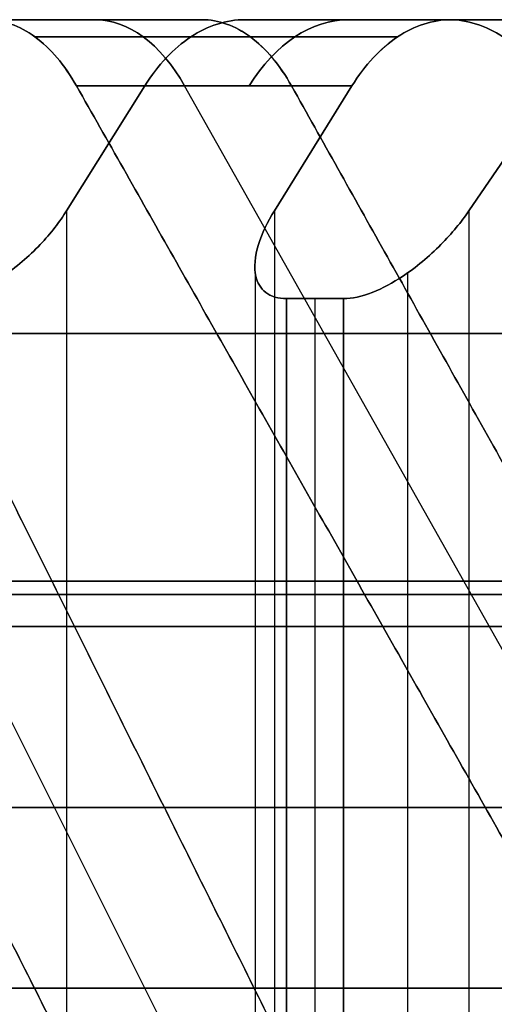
# Model space of a CAD drawing. Header units: millimetres. Extents: x -65 to 65, y -196 to 80.
# Tile 653 of 656: x 18.59 to 20.69, y 75.65 to 80. Entities that reach past the tile are written whole.
import ezdxf

# ---------------------------------------------------------------- set-up
doc = ezdxf.new("R2010")
doc.units = ezdxf.units.MM
doc.header["$MEASUREMENT"] = 0
doc.layers.add('IGES level 0', color=7, linetype='Continuous', true_color=0xa0a0a0)

msp = doc.modelspace()

# ---------------------------------------------------------------- linework, layer by layer
at = {"layer": 'IGES level 0'}
for p, q in [((17.8064, 80, -27.1502), (19.2115, 80, -27.1502)), ((17.8064, 80, 27.1502), (19.2115, 80, 27.1502)), ((19.3942, 80, 27.4202), (18.5884, 80, 26.2291)), ((19.3942, 80, 27.4202), (18.5884, 80, 26.2291)), ((18.5885, 80, -26.2292), (19.3942, 80, -27.4202)), ((18.5885, 80, -26.2292), (19.3942, 80, -27.4202)), ((20.4855, 80, -26.6148), (19.585, 80, -25.494)), ((19.585, 80, 25.494), (20.4855, 80, 26.6148)), ((20.4855, 80, -26.6148), (19.585, 80, -25.494)), ((19.585, 80, 25.494), (20.4855, 80, 26.6148)), ((19.7431, 80, -25.6908), (21.228, 80, -25.6908)), ((19.7431, 80, 25.6908), (21.228, 80, 25.6908)), ((20.487, 80, -26.6137), (20.487, 80, -24.775)), ((20.487, 80, 24.775), (20.487, 80, 26.6137)), ((20.4968, 80, -24.7669), (21.3891, 80, -25.8942)), ((21.3891, 80, 25.8942), (20.4968, 80, 24.7669)), ((20.4968, 80, -24.7669), (21.3891, 80, -25.8942)), ((21.3891, 80, 25.8942), (20.4968, 80, 24.7669)), ((25.4283, 63.1434, -44.0431), (17.1464, 79.7071, -29.6985)), ((25.4283, 63.1434, 44.0431), (17.1464, 79.7071, 29.6985)), ((18.7956, 79.1546, -24.5115), (19.1417, 79.7071, -24.9423)), ((19.1417, 79.7071, 24.9423), (18.7956, 79.1546, 24.5115)), ((19.1417, 79.7071, 24.9423), (18.7956, 79.1546, 24.5115)), ((18.7956, 79.1546, -24.5115), (19.1417, 79.7071, -24.9423)), ((28.6485, 63.1434, -42.0197), (19.3179, 79.7071, -28.3341)), ((28.6485, 63.1434, 42.0197), (19.3179, 79.7071, 28.3341)), ((20.0575, 79.7071, -24.212), (19.7145, 79.1546, -23.7787)), ((19.7145, 79.1546, 23.7787), (20.0575, 79.7071, 24.212)), ((19.7145, 79.1546, 23.7787), (20.0575, 79.7071, 24.212)), ((20.0575, 79.7071, -24.212), (19.7145, 79.1546, -23.7787)), ((20.5748, 79.1546, -23.0384), (20.9521, 79.7071, -23.4421)), ((20.9521, 79.7071, 23.4421), (20.5748, 79.1546, 23.0384)), ((20.9521, 79.7071, 23.4421), (20.5748, 79.1546, 23.0384)), ((20.5748, 79.1546, -23.0384), (20.9521, 79.7071, -23.4421)), ((18.7956, 79.1546, -24.5115), (18.7956, 55.8454, -24.5115)), ((18.7956, 79.1546, -24.5115), (18.7956, 55.8454, -24.5115)), ((18.7956, 79.1546, 24.5115), (18.7956, 55.8454, 24.5115)), ((18.7956, 79.1546, 24.5115), (18.7956, 55.8454, 24.5115)), ((19.7145, 79.1546, -23.7787), (19.7145, 55.8454, -23.7787)), ((19.7145, 79.1546, -23.7787), (19.7145, 55.8454, -23.7787)), ((19.7145, 79.1546, 23.7787), (19.7145, 55.8454, 23.7787)), ((19.7145, 79.1546, 23.7787), (19.7145, 55.8454, 23.7787)), ((20.5748, 79.1546, -23.0384), (20.5748, 55.8454, -23.0384)), ((20.5748, 79.1546, -23.0384), (20.5748, 55.8454, -23.0384)), ((20.5748, 79.1546, 23.0384), (20.5748, 55.8454, 23.0384)), ((20.5748, 79.1546, 23.0384), (20.5748, 55.8454, 23.0384)), ((19.6301, 78.8805, -23.4913), (19.6301, 56.1195, -23.4913)), ((19.6301, 78.8805, 23.4913), (19.6301, 56.1195, 23.4913)), ((20.3032, 78.8805, -22.912), (20.3032, 56.1195, -22.912)), ((20.3032, 78.8805, 22.912), (20.3032, 56.1195, 22.912)), ((19.7689, 78.7663, -23.2258), (19.7689, 56.2337, -23.2258)), ((19.7689, 56.2337, -23.2258), (19.7689, 78.7663, -23.2258)), ((19.7689, 78.7663, 23.2258), (19.7689, 56.2337, 23.2258)), ((19.7689, 78.7663, 23.2258), (19.7689, 56.2337, 23.2258)), ((19.8948, 56.2337, -23.1181), (19.8948, 78.7663, -23.1181)), ((19.8948, 56.2337, 23.1181), (19.8948, 78.7663, 23.1181)), ((20.02, 78.7663, -23.0098), (20.02, 56.2337, -23.0098)), ((20.02, 78.7663, -23.0098), (20.02, 56.2337, -23.0098)), ((20.02, 78.7663, 23.0098), (20.02, 56.2337, 23.0098)), ((20.02, 56.2337, 23.0098), (20.02, 78.7663, 23.0098)), ((-28.8, 77.5163), (28.8, 77.5163))]:
    msp.add_line(p, q, dxfattribs=at)
at = {"layer": 'IGES level 0', "extrusion": (0, 1, 0)}
for centre, radius in [((0, 0, 78.6117), 30.3454), ((0, 0, 77.5163), 29.25), ((0, 0, 77.5163), 28.8), ((0, 0, 77.4577), 28.9414), ((0, 0, 77.3163), 29), ((0, 0, 77.3163), 29), ((0, 0, 76.5163), 29.25), ((0, 0, 76.5163), 29)]:
    msp.add_circle(centre, radius, dxfattribs=at)
at = {"layer": 'IGES level 0', "extrusion": (-4.90029e-16, 1, 0)}
msp.add_circle((0, 0, 75.7163), 29, dxfattribs=at)
at = {"layer": 'IGES level 0', "extrusion": (8.50947e-63, 1, 4.90029e-16)}
msp.add_circle((0, 0, 75.7163), 29, dxfattribs=at)
at = {"layer": 'IGES level 0', "extrusion": (1.61017e-12, 1, -2.36169e-12)}
msp.add_arc((0, 0, 80), 33.5858, 234.72842, 236.70015, dxfattribs=at)
msp.add_arc((0, 0, 80), 33.5858, 234.72842, 236.70015, dxfattribs=at)
at = {"layer": 'IGES level 0', "extrusion": (1.61017e-12, 1, 2.36169e-12)}
msp.add_arc((0, 0, 80), 33.5858, 123.29985, 125.27158, dxfattribs=at)
msp.add_arc((0, 0, 80), 33.5858, 123.29985, 125.27158, dxfattribs=at)
at = {"layer": 'IGES level 0', "extrusion": (0.826239, 1.87467e-13, 0.56332)}
msp.add_arc((79, -33.5858), 1, 315, 360, dxfattribs=at)
at = {"layer": 'IGES level 0', "extrusion": (0.826239, -1.33752e-13, -0.56332)}
msp.add_arc((79, 33.5858), 1, 360, 45, dxfattribs=at)
at = {"layer": 'IGES level 0', "extrusion": (0.781831, 1.09574e-14, 0.62349)}
msp.add_arc((79, -32.1479), 1, 360, 45, dxfattribs=at)
at = {"layer": 'IGES level 0', "extrusion": (0.781831, 1.62812e-13, -0.62349)}
msp.add_arc((79, 32.1479), 1, 315, 0, dxfattribs=at)
at = {"layer": 'IGES level 0', "extrusion": (0, 1, 0)}
for centre, radius, start, end in [((0, 0, 80), 33.5858, 230.44271, 232.41444), ((0, 0, 80), 33.5858, 127.58556, 129.55729), ((0, 0, 80), 33.5858, 230.44271, 232.41444), ((0, 0, 80), 33.5858, 127.58556, 129.55729), ((0, 0, 79.9239), 33.9685, 123.31326, 125.25817), ((0, 0, 79.9239), 31.7652, 127.51715, 129.6257), ((0, 0, 79.7071), 31.4408, 230.36122, 232.49592), ((0, 0, 79.7071), 31.4408, 230.36122, 232.49592), ((0, 0, 78.7663), 30.5, 228.97455, 229.59688), ((0, 0, 78.7663), 30.5, 130.40312, 131.02545), ((0, 0, 78.7663), 30.5, 130.40312, 131.02545), ((0, 0, 78.7663), 30.5, 228.97455, 229.59688), ((0, 0, 77.5163), 28.8, 90, 0), ((0, 0, 77.5163), 29.25, 90, 270)]:
    msp.add_arc(centre, radius, start, end, dxfattribs=at)
at = {"layer": 'IGES level 0', "extrusion": (-3.2521e-12, 1, 4.81372e-12)}
msp.add_arc((0, 0, 79.9239), 33.9685, 234.74183, 236.68674, dxfattribs=at)
at = {"layer": 'IGES level 0', "extrusion": (8.14337e-13, 1, -1.04064e-12)}
msp.add_arc((0, 0, 79.9239), 31.7652, 230.37429, 232.48285, dxfattribs=at)
at = {"layer": 'IGES level 0', "extrusion": (1.65881e-12, 1, -2.43302e-12)}
msp.add_arc((0, 0, 79.7071), 34.2929, 234.75305, 236.67552, dxfattribs=at)
msp.add_arc((0, 0, 79.7071), 34.2929, 234.75305, 236.67552, dxfattribs=at)
at = {"layer": 'IGES level 0', "extrusion": (1.65881e-12, 1, 2.43302e-12)}
msp.add_arc((0, 0, 79.7071), 34.2929, 123.32448, 125.24695, dxfattribs=at)
msp.add_arc((0, 0, 79.7071), 34.2929, 123.32448, 125.24695, dxfattribs=at)
at = {"layer": 'IGES level 0', "extrusion": (-1.62417e-12, 1, -2.03665e-12)}
msp.add_arc((0, 0, 79.7071), 31.4408, 127.50408, 129.63878, dxfattribs=at)
msp.add_arc((0, 0, 79.7071), 31.4408, 127.50408, 129.63878, dxfattribs=at)
at = {"layer": 'IGES level 0'}
for points, knots in [([(17.6248, 80, -26.886), (17.6713, 80, -26.8554), (17.7177, 80, -26.8248), (17.8104, 80, -26.7634), (17.8567, 80, -26.7326), (17.949, 80, -26.6707), (17.9951, 80, -26.6397), (18.087, 80, -26.5773), (18.1329, 80, -26.5461), (18.2245, 80, -26.4833), (18.2702, 80, -26.4518), (18.3615, 80, -26.3886), (18.407, 80, -26.3569), (18.4978, 80, -26.2932), (18.5432, 80, -26.2612), (18.5885, 80, -26.2292)], [0, 0, 0, 0, 0.1430491, 0.1430491, 0.2860279, 0.2860279, 0.4289402, 0.4289402, 0.5717897, 0.5717897, 0.7145804, 0.7145804, 0.8573158, 0.8573158, 0.9999999, 0.9999999, 0.9999999, 0.9999999]), ([(17.6248, 80, -26.886), (17.6713, 80, -26.8554), (17.7177, 80, -26.8248), (17.8104, 80, -26.7634), (17.8567, 80, -26.7326), (17.949, 80, -26.6707), (17.9951, 80, -26.6397), (18.087, 80, -26.5773), (18.1329, 80, -26.5461), (18.2245, 80, -26.4833), (18.2702, 80, -26.4518), (18.3615, 80, -26.3886), (18.407, 80, -26.3569), (18.4978, 80, -26.2932), (18.5432, 80, -26.2612), (18.5885, 80, -26.2292)], [0, 0, 0, 0, 0.1430491, 0.1430491, 0.2860279, 0.2860279, 0.4289402, 0.4289402, 0.5717897, 0.5717897, 0.7145804, 0.7145804, 0.8573158, 0.8573158, 0.9999999, 0.9999999, 0.9999999, 0.9999999]), ([(18.8398, 79.7071, -28.6542), (18.7872, 79.7999, -28.5777), (18.7248, 79.8736, -28.4869), (18.5874, 79.9741, -28.2868), (18.5137, 80, -28.1796), (18.4393, 80, -28.0713)], [-0.07880493, -0.07880493, -0.07880493, -0.07880493, -0.03941997, -0.03941997, 0, 0, 0, 0]), ([(18.4393, 80, 28.0713), (18.5136, 80, 28.1795), (18.5873, 79.9742, 28.2866), (18.7247, 79.8737, 28.4867), (18.7872, 79.8, 28.5776), (18.8398, 79.7071, 28.6542)], [-0.07880456, -0.07880456, -0.07880456, -0.07880456, -0.03941997, -0.03941997, 0, 0, 0, 0]), ([(18.8398, 79.7071, -28.6542), (18.7872, 79.7999, -28.5777), (18.7248, 79.8736, -28.4869), (18.5874, 79.9741, -28.2868), (18.5137, 80, -28.1796), (18.4393, 80, -28.0713)], [-0.07880493, -0.07880493, -0.07880493, -0.07880493, -0.03941997, -0.03941997, 0, 0, 0, 0]), ([(18.4393, 80, 28.0713), (18.5136, 80, 28.1795), (18.5873, 79.9742, 28.2866), (18.7247, 79.8737, 28.4867), (18.7872, 79.8, 28.5776), (18.8398, 79.7071, 28.6542)], [-0.07880456, -0.07880456, -0.07880456, -0.07880456, -0.03941997, -0.03941997, 0, 0, 0, 0]), ([(19.5847, 80, -25.4937), (19.5025, 80, -25.3913), (19.4211, 79.9742, -25.29), (19.269, 79.8737, -25.1008), (19.1999, 79.8, -25.0148), (19.1417, 79.7071, -24.9423)], [-0.07880635, -0.07880635, -0.07880635, -0.07880635, -0.03942086, -0.03942086, 0, 0, 0, 0]), ([(19.1417, 79.7071, 24.9423), (19.1999, 79.7999, 25.0147), (19.2689, 79.8736, 25.1006), (19.4209, 79.9741, 25.2898), (19.5024, 80, 25.3912), (19.5847, 80, 25.4937)], [-0.07880674, -0.07880674, -0.07880674, -0.07880674, -0.03942087, -0.03942087, 0, 0, 0, 0]), ([(19.5847, 80, -25.4937), (19.5025, 80, -25.3913), (19.4211, 79.9742, -25.29), (19.269, 79.8737, -25.1008), (19.1999, 79.8, -25.0148), (19.1417, 79.7071, -24.9423)], [-0.07880635, -0.07880635, -0.07880635, -0.07880635, -0.03942086, -0.03942086, 0, 0, 0, 0]), ([(19.1417, 79.7071, 24.9423), (19.1999, 79.7999, 25.0147), (19.2689, 79.8736, 25.1006), (19.4209, 79.9741, 25.2898), (19.5024, 80, 25.3912), (19.5847, 80, 25.4937)], [-0.07880674, -0.07880674, -0.07880674, -0.07880674, -0.03942087, -0.03942087, 0, 0, 0, 0]), ([(19.3942, 80, -27.4202), (19.4678, 80, -27.529), (19.5406, 79.9742, -27.6367), (19.6766, 79.8737, -27.8377), (19.7384, 79.8, -27.9291), (19.7905, 79.7071, -28.0061)], [-0.07880456, -0.07880456, -0.07880456, -0.07880456, -0.03941807, -0.03941807, 0, 0, 0, 0]), ([(19.7905, 79.7071, 28.0061), (19.7385, 79.7999, 27.9292), (19.6767, 79.8736, 27.8379), (19.5407, 79.9741, 27.6369), (19.4678, 80, 27.5291), (19.3942, 80, 27.4202)], [-0.07880493, -0.07880493, -0.07880493, -0.07880493, -0.03942213, -0.03942213, 0, 0, 0, 0]), ([(19.3942, 80, -27.4202), (19.4678, 80, -27.529), (19.5406, 79.9742, -27.6367), (19.6766, 79.8737, -27.8377), (19.7384, 79.8, -27.9291), (19.7905, 79.7071, -28.0061)], [-0.07880456, -0.07880456, -0.07880456, -0.07880456, -0.03941807, -0.03941807, 0, 0, 0, 0]), ([(19.7905, 79.7071, 28.0061), (19.7385, 79.7999, 27.9292), (19.6767, 79.8736, 27.8379), (19.5407, 79.9741, 27.6369), (19.4678, 80, 27.5291), (19.3942, 80, 27.4202)], [-0.07880493, -0.07880493, -0.07880493, -0.07880493, -0.03942213, -0.03942213, 0, 0, 0, 0]), ([(19.585, 80, -25.494), (19.629, 80, -25.4601), (19.673, 80, -25.4262), (19.7608, 80, -25.3581), (19.8045, 80, -25.3239), (19.8919, 80, -25.2553), (19.9355, 80, -25.2209), (20.0225, 80, -25.1519), (20.0659, 80, -25.1173), (20.1526, 80, -25.0478), (20.1958, 80, -25.013), (20.2821, 80, -24.9431), (20.3252, 80, -24.908), (20.4111, 80, -24.8376), (20.4539, 80, -24.8023), (20.4968, 80, -24.7669)], [0.0000001, 0.0000001, 0.0000001, 0.0000001, 0.1428835, 0.1428835, 0.2857518, 0.2857518, 0.4286087, 0.4286087, 0.5714581, 0.5714581, 0.7143039, 0.7143039, 0.8571499, 0.8571499, 0.9999999, 0.9999999, 0.9999999, 0.9999999]), ([(20.4968, 80, 24.7669), (20.4539, 80, 24.8023), (20.4111, 80, 24.8376), (20.3252, 80, 24.908), (20.2821, 80, 24.9431), (20.1958, 80, 25.013), (20.1526, 80, 25.0478), (20.066, 80, 25.1173), (20.0225, 80, 25.1519), (19.9355, 80, 25.2209), (19.8919, 80, 25.2553), (19.8045, 80, 25.3239), (19.7608, 80, 25.3581), (19.673, 80, 25.4262), (19.629, 80, 25.4601), (19.585, 80, 25.494)], [0.0000001, 0.0000001, 0.0000001, 0.0000001, 0.1428431, 0.1428431, 0.2856844, 0.2856844, 0.4285278, 0.4285278, 0.5713772, 0.5713772, 0.7142364, 0.7142364, 0.8571094, 0.8571094, 0.9999999, 0.9999999, 0.9999999, 0.9999999]), ([(19.585, 80, -25.494), (19.629, 80, -25.4601), (19.673, 80, -25.4262), (19.7608, 80, -25.3581), (19.8045, 80, -25.3239), (19.8919, 80, -25.2553), (19.9355, 80, -25.2209), (20.0225, 80, -25.1519), (20.0659, 80, -25.1173), (20.1526, 80, -25.0478), (20.1958, 80, -25.013), (20.2821, 80, -24.9431), (20.3252, 80, -24.908), (20.4111, 80, -24.8376), (20.4539, 80, -24.8023), (20.4968, 80, -24.7669)], [0.0000001, 0.0000001, 0.0000001, 0.0000001, 0.1428835, 0.1428835, 0.2857518, 0.2857518, 0.4286087, 0.4286087, 0.5714581, 0.5714581, 0.7143039, 0.7143039, 0.8571499, 0.8571499, 0.9999999, 0.9999999, 0.9999999, 0.9999999]), ([(20.4968, 80, 24.7669), (20.4539, 80, 24.8023), (20.4111, 80, 24.8376), (20.3252, 80, 24.908), (20.2821, 80, 24.9431), (20.1958, 80, 25.013), (20.1526, 80, 25.0478), (20.066, 80, 25.1173), (20.0225, 80, 25.1519), (19.9355, 80, 25.2209), (19.8919, 80, 25.2553), (19.8045, 80, 25.3239), (19.7608, 80, 25.3581), (19.673, 80, 25.4262), (19.629, 80, 25.4601), (19.585, 80, 25.494)], [0.0000001, 0.0000001, 0.0000001, 0.0000001, 0.1428431, 0.1428431, 0.2856844, 0.2856844, 0.4285278, 0.4285278, 0.5713772, 0.5713772, 0.7142364, 0.7142364, 0.8571094, 0.8571094, 0.9999999, 0.9999999, 0.9999999, 0.9999999]), ([(20.0575, 79.7071, -24.212), (20.1151, 79.7999, -24.2848), (20.1835, 79.8736, -24.3712), (20.3342, 79.9741, -24.5615), (20.4149, 80, -24.6635), (20.4965, 80, -24.7666)], [-0.07880674, -0.07880674, -0.07880674, -0.07880674, -0.03942087, -0.03942087, 0, 0, 0, 0]), ([(20.4965, 80, 24.7666), (20.415, 80, 24.6636), (20.3343, 79.9742, 24.5617), (20.1837, 79.8737, 24.3714), (20.1152, 79.8, 24.2849), (20.0575, 79.7071, 24.212)], [-0.07880635, -0.07880635, -0.07880635, -0.07880635, -0.03942086, -0.03942086, 0, 0, 0, 0]), ([(20.0575, 79.7071, -24.212), (20.1151, 79.7999, -24.2848), (20.1835, 79.8736, -24.3712), (20.3342, 79.9741, -24.5615), (20.4149, 80, -24.6635), (20.4965, 80, -24.7666)], [-0.07880674, -0.07880674, -0.07880674, -0.07880674, -0.03942087, -0.03942087, 0, 0, 0, 0]), ([(20.4965, 80, 24.7666), (20.415, 80, 24.6636), (20.3343, 79.9742, 24.5617), (20.1837, 79.8737, 24.3714), (20.1152, 79.8, 24.2849), (20.0575, 79.7071, 24.212)], [-0.07880635, -0.07880635, -0.07880635, -0.07880635, -0.03942086, -0.03942086, 0, 0, 0, 0]), ([(20.9285, 79.7071, -27.1662), (20.8703, 79.7999, -27.0938), (20.8013, 79.8735, -27.0079), (20.6493, 79.9741, -26.8187), (20.5678, 80, -26.7173), (20.4855, 80, -26.6148)], [-0.07880493, -0.07880493, -0.07880493, -0.07880493, -0.03942512, -0.03942512, 0, 0, 0, 0]), ([(20.4855, 80, 26.6148), (20.5677, 80, 26.7172), (20.6492, 79.9742, 26.8186), (20.8012, 79.8737, 27.0078), (20.8703, 79.8, 27.0938), (20.9285, 79.7071, 27.1662)], [-0.07880456, -0.07880456, -0.07880456, -0.07880456, -0.03941466, -0.03941466, 0, 0, 0, 0]), ([(20.9285, 79.7071, -27.1662), (20.8703, 79.7999, -27.0938), (20.8013, 79.8735, -27.0079), (20.6493, 79.9741, -26.8187), (20.5678, 80, -26.7173), (20.4855, 80, -26.6148)], [-0.07880493, -0.07880493, -0.07880493, -0.07880493, -0.03942512, -0.03942512, 0, 0, 0, 0]), ([(20.4855, 80, 26.6148), (20.5677, 80, 26.7172), (20.6492, 79.9742, 26.8186), (20.8012, 79.8737, 27.0078), (20.8703, 79.8, 27.0938), (20.9285, 79.7071, 27.1662)], [-0.07880456, -0.07880456, -0.07880456, -0.07880456, -0.03941466, -0.03941466, 0, 0, 0, 0]), ([(18.7956, 79.1546, -24.5115), (18.7653, 79.1063, -24.4738), (18.7256, 79.0545, -24.439), (18.6294, 78.9532, -24.3852), (18.5719, 78.9041, -24.3673), (18.4709, 78.8374, -24.3602), (18.4238, 78.8117, -24.3636), (18.3303, 78.7761, -24.3895), (18.2839, 78.7663, -24.4121), (18.2445, 78.7663, -24.4415)], [-0.14418609, -0.14418609, -0.14418609, -0.14418609, -0.12385403, -0.12385403, -0.10224638, -0.10224638, -0.08748861, -0.08748861, -0.07273084, -0.07273084, -0.07273084, -0.07273084]), ([(18.2445, 78.7663, 24.4415), (18.2839, 78.7663, 24.4121), (18.3303, 78.7761, 24.3895), (18.4238, 78.8117, 24.3636), (18.4709, 78.8374, 24.3602), (18.5719, 78.9041, 24.3673), (18.6294, 78.9532, 24.3852), (18.7256, 79.0545, 24.439), (18.7653, 79.1063, 24.4738), (18.7956, 79.1546, 24.5115)], [-0.07273084, -0.07273084, -0.07273084, -0.07273084, -0.05797307, -0.05797307, -0.04321531, -0.04321531, -0.02160765, -0.02160765, -0.00127559, -0.00127559, -0.00127559, -0.00127559]), ([(18.2445, 78.7663, 24.4415), (18.2839, 78.7663, 24.4121), (18.3303, 78.7761, 24.3895), (18.4238, 78.8117, 24.3636), (18.4709, 78.8374, 24.3602), (18.5719, 78.9041, 24.3673), (18.6294, 78.9532, 24.3852), (18.7256, 79.0545, 24.439), (18.7653, 79.1063, 24.4738), (18.7956, 79.1546, 24.5115)], [-0.07273084, -0.07273084, -0.07273084, -0.07273084, -0.05797307, -0.05797307, -0.04321531, -0.04321531, -0.02160765, -0.02160765, -0.00127559, -0.00127559, -0.00127559, -0.00127559]), ([(18.7956, 79.1546, -24.5115), (18.7653, 79.1063, -24.4738), (18.7256, 79.0545, -24.439), (18.6294, 78.9532, -24.3852), (18.5719, 78.9041, -24.3673), (18.4709, 78.8374, -24.3602), (18.4238, 78.8117, -24.3636), (18.3303, 78.7761, -24.3895), (18.2839, 78.7663, -24.4121), (18.2445, 78.7663, -24.4415)], [-0.14418609, -0.14418609, -0.14418609, -0.14418609, -0.12385403, -0.12385403, -0.10224638, -0.10224638, -0.08748861, -0.08748861, -0.07273084, -0.07273084, -0.07273084, -0.07273084]), ([(19.7689, 78.7663, -23.2258), (19.7315, 78.7663, -23.2577), (19.6991, 78.7761, -23.2979), (19.6531, 78.8117, -23.3833), (19.6392, 78.8374, -23.4284), (19.6237, 78.9041, -23.5284), (19.6284, 78.9532, -23.5885), (19.6594, 79.0545, -23.6943), (19.6845, 79.1063, -23.7408), (19.7145, 79.1546, -23.7787)], [-0.07273084, -0.07273084, -0.07273084, -0.07273084, -0.05797307, -0.05797307, -0.04321531, -0.04321531, -0.02160765, -0.02160765, -0.00127559, -0.00127559, -0.00127559, -0.00127559]), ([(19.7145, 79.1546, 23.7787), (19.6845, 79.1063, 23.7408), (19.6594, 79.0545, 23.6943), (19.6284, 78.9532, 23.5885), (19.6237, 78.9041, 23.5284), (19.6392, 78.8374, 23.4284), (19.6531, 78.8117, 23.3833), (19.6991, 78.7761, 23.2979), (19.7315, 78.7663, 23.2577), (19.7689, 78.7663, 23.2258)], [-0.14418609, -0.14418609, -0.14418609, -0.14418609, -0.12385403, -0.12385403, -0.10224638, -0.10224638, -0.08748861, -0.08748861, -0.07273084, -0.07273084, -0.07273084, -0.07273084]), ([(19.7145, 79.1546, 23.7787), (19.6845, 79.1063, 23.7408), (19.6594, 79.0545, 23.6943), (19.6284, 78.9532, 23.5885), (19.6237, 78.9041, 23.5284), (19.6392, 78.8374, 23.4284), (19.6531, 78.8117, 23.3833), (19.6991, 78.7761, 23.2979), (19.7315, 78.7663, 23.2577), (19.7689, 78.7663, 23.2258)], [-0.14418609, -0.14418609, -0.14418609, -0.14418609, -0.12385403, -0.12385403, -0.10224638, -0.10224638, -0.08748861, -0.08748861, -0.07273084, -0.07273084, -0.07273084, -0.07273084]), ([(19.7689, 78.7663, -23.2258), (19.7315, 78.7663, -23.2577), (19.6991, 78.7761, -23.2979), (19.6531, 78.8117, -23.3833), (19.6392, 78.8374, -23.4284), (19.6237, 78.9041, -23.5284), (19.6284, 78.9532, -23.5885), (19.6594, 79.0545, -23.6943), (19.6845, 79.1063, -23.7408), (19.7145, 79.1546, -23.7787)], [-0.07273084, -0.07273084, -0.07273084, -0.07273084, -0.05797307, -0.05797307, -0.04321531, -0.04321531, -0.02160765, -0.02160765, -0.00127559, -0.00127559, -0.00127559, -0.00127559]), ([(20.5748, 79.1546, -23.0384), (20.5418, 79.1063, -23.003), (20.4996, 79.0545, -22.9713), (20.3996, 78.9532, -22.9248), (20.3409, 78.9041, -22.9112), (20.2397, 78.8374, -22.9117), (20.193, 78.8117, -22.9187), (20.1017, 78.7761, -22.9515), (20.0571, 78.7663, -22.9775), (20.02, 78.7663, -23.0098)], [-0.14418609, -0.14418609, -0.14418609, -0.14418609, -0.12385403, -0.12385403, -0.10224638, -0.10224638, -0.08748861, -0.08748861, -0.07273084, -0.07273084, -0.07273084, -0.07273084]), ([(20.02, 78.7663, 23.0098), (20.0571, 78.7663, 22.9775), (20.1017, 78.7761, 22.9515), (20.193, 78.8117, 22.9187), (20.2397, 78.8374, 22.9117), (20.3409, 78.9041, 22.9112), (20.3996, 78.9532, 22.9248), (20.4996, 79.0545, 22.9713), (20.5418, 79.1063, 23.003), (20.5748, 79.1546, 23.0384)], [-0.07273084, -0.07273084, -0.07273084, -0.07273084, -0.05797307, -0.05797307, -0.04321531, -0.04321531, -0.02160765, -0.02160765, -0.00127559, -0.00127559, -0.00127559, -0.00127559]), ([(20.02, 78.7663, 23.0098), (20.0571, 78.7663, 22.9775), (20.1017, 78.7761, 22.9515), (20.193, 78.8117, 22.9187), (20.2397, 78.8374, 22.9117), (20.3409, 78.9041, 22.9112), (20.3996, 78.9532, 22.9248), (20.4996, 79.0545, 22.9713), (20.5418, 79.1063, 23.003), (20.5748, 79.1546, 23.0384)], [-0.07273084, -0.07273084, -0.07273084, -0.07273084, -0.05797307, -0.05797307, -0.04321531, -0.04321531, -0.02160765, -0.02160765, -0.00127559, -0.00127559, -0.00127559, -0.00127559]), ([(20.5748, 79.1546, -23.0384), (20.5418, 79.1063, -23.003), (20.4996, 79.0545, -22.9713), (20.3996, 78.9532, -22.9248), (20.3409, 78.9041, -22.9112), (20.2397, 78.8374, -22.9117), (20.193, 78.8117, -22.9187), (20.1017, 78.7761, -22.9515), (20.0571, 78.7663, -22.9775), (20.02, 78.7663, -23.0098)], [-0.14418609, -0.14418609, -0.14418609, -0.14418609, -0.12385403, -0.12385403, -0.10224638, -0.10224638, -0.08748861, -0.08748861, -0.07273084, -0.07273084, -0.07273084, -0.07273084])]:
    msp.add_open_spline(points, degree=3, knots=knots, dxfattribs=at)
for points, weights in [([(13.0624, 79.7071, -31.7077), (15.4772, 73.0367, -37.9271), (19.0585, 63.1434, -47.1505)], [1.01584959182, 1.10182538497, 1.14984325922]), ([(19.0585, 63.1434, 47.1505), (15.4772, 73.0367, 37.9271), (13.0624, 79.7071, 31.7077)], [1.14984331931, 1.10182542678, 1.0158495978]), ([(13.0624, 79.7071, -31.7077), (15.4772, 73.0367, -37.9271), (19.0585, 63.1434, -47.1505)], [1.01584959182, 1.10182538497, 1.14984325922]), ([(19.0585, 63.1434, 47.1505), (15.4772, 73.0367, 37.9271), (13.0624, 79.7071, 31.7077)], [1.14984331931, 1.10182542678, 1.0158495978]), ([(21.6007, 63.1434, -46.0413), (17.2753, 73.0367, -37.1426), (14.3587, 79.7071, -31.1421)], [1.14984329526, 1.10182541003, 1.01584959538]), ([(14.3587, 79.7071, 31.1421), (17.2753, 73.0367, 37.1426), (21.6007, 63.1434, 46.0413)], [1.01584959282, 1.10182539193, 1.1498432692]), ([(21.6007, 63.1434, -46.0413), (17.2753, 73.0367, -37.1426), (14.3587, 79.7071, -31.1421)], [1.14984329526, 1.10182541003, 1.01584959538]), ([(14.3587, 79.7071, 31.1421), (17.2753, 73.0367, 37.1426), (21.6007, 63.1434, 46.0413)], [1.01584959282, 1.10182539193, 1.1498432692]), ([(15.3954, 79.7071, -30.6429), (18.2683, 73.0367, -36.6644), (22.5288, 63.1434, -45.5944)], [1.01584959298, 1.10182539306, 1.14984327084]), ([(22.5288, 63.1434, 45.5944), (18.2683, 73.0367, 36.6644), (15.3954, 79.7071, 30.6429)], [1.14984327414, 1.10182539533, 1.01584959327]), ([(15.3954, 79.7071, -30.6429), (18.2683, 73.0367, -36.6644), (22.5288, 63.1434, -45.5944)], [1.01584959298, 1.10182539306, 1.14984327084]), ([(22.5288, 63.1434, 45.5944), (18.2683, 73.0367, 36.6644), (15.3954, 79.7071, 30.6429)], [1.14984327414, 1.10182539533, 1.01584959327]), ([(24.9809, 63.1434, -44.2984), (20.0027, 73.0367, -35.7477), (16.6458, 79.7071, -29.982)], [1.14984331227, 1.10182542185, 1.01584959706]), ([(16.6458, 79.7071, 29.982), (20.0027, 73.0367, 35.7477), (24.9809, 63.1434, 44.2984)], [1.01584959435, 1.10182540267, 1.14984328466]), ([(24.9809, 63.1434, -44.2984), (20.0027, 73.0367, -35.7477), (16.6458, 79.7071, -29.982)], [1.14984331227, 1.10182542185, 1.01584959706]), ([(16.6458, 79.7071, 29.982), (20.0027, 73.0367, 35.7477), (24.9809, 63.1434, 44.2984)], [1.01584959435, 1.10182540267, 1.14984328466]), ([(17.6423, 79.7071, -29.4067), (20.9571, 73.0367, -35.1967), (25.8731, 63.1434, -43.7833)], [1.01584959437, 1.10182540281, 1.14984328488]), ([(25.8731, 63.1434, 43.7833), (20.9571, 73.0367, 35.1967), (17.6423, 79.7071, 29.4067)], [1.14984326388, 1.10182538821, 1.01584959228]), ([(17.6423, 79.7071, -29.4067), (20.9571, 73.0367, -35.1967), (25.8731, 63.1434, -43.7833)], [1.01584959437, 1.10182540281, 1.14984328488]), ([(25.8731, 63.1434, 43.7833), (20.9571, 73.0367, 35.1967), (17.6423, 79.7071, 29.4067)], [1.14984326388, 1.10182538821, 1.01584959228]), ([(28.2215, 63.1434, -42.3077), (22.6182, 73.0367, -34.153), (18.8398, 79.7071, -28.6542)], [1.14984331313, 1.10182542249, 1.01584959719]), ([(18.8398, 79.7071, 28.6542), (22.6182, 73.0367, 34.153), (28.2215, 63.1434, 42.3077)], [1.01584958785, 1.10182535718, 1.14984321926]), ([(28.2215, 63.1434, -42.3077), (22.6182, 73.0367, -34.153), (18.8398, 79.7071, -28.6542)], [1.14984331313, 1.10182542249, 1.01584959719]), ([(18.8398, 79.7071, 28.6542), (22.6182, 73.0367, 34.153), (28.2215, 63.1434, 42.3077)], [1.01584958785, 1.10182535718, 1.14984321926]), ([(19.7905, 79.7071, -28.0061), (23.5288, 73.0367, -33.5322), (29.0726, 63.1434, -41.7274)], [1.01584959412, 1.10182540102, 1.14984328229]), ([(29.0726, 63.1434, 41.7274), (23.5288, 73.0367, 33.5322), (19.7905, 79.7071, 28.0061)], [1.1498433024, 1.10182541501, 1.01584959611]), ([(19.7905, 79.7071, -28.0061), (23.5288, 73.0367, -33.5322), (29.0726, 63.1434, -41.7274)], [1.01584959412, 1.10182540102, 1.14984328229]), ([(29.0726, 63.1434, 41.7274), (23.5288, 73.0367, 33.5322), (19.7905, 79.7071, 28.0061)], [1.1498433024, 1.10182541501, 1.01584959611])]:
    msp.add_rational_spline(points, weights, degree=2, dxfattribs=at)

doc.saveas('drawing.dxf')
